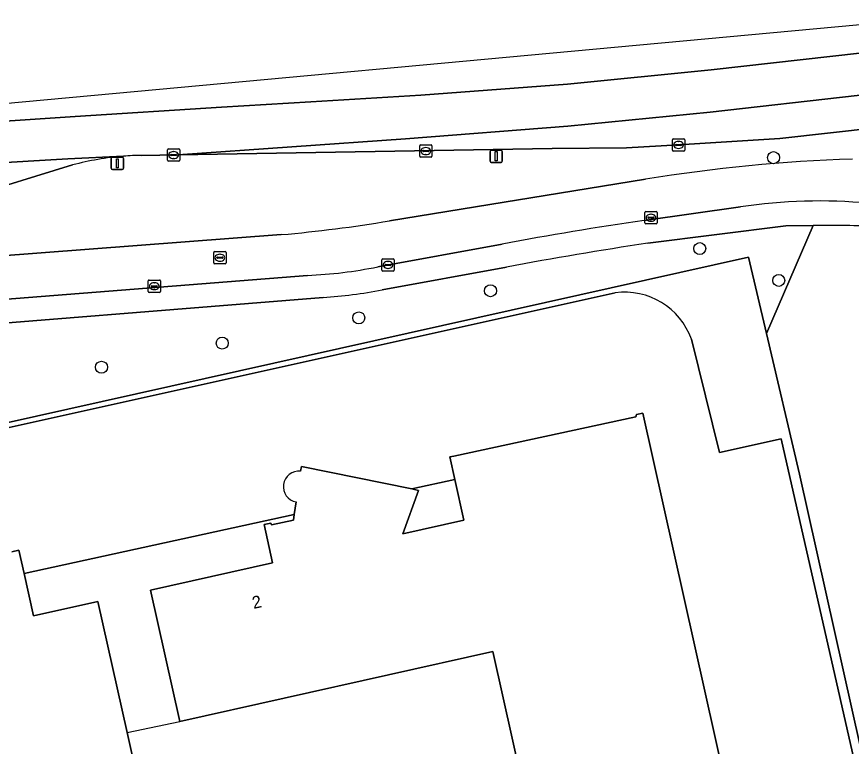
# Model space of a CAD drawing. Extents: x 160806 to 161707, y 383696 to 384148.
# Drawn here: x 161600.9 to 161668.7, y 383939.5 to 383998.7 of the extents above; entities that cross this region are included whole.
import ezdxf

# ---------------------------------------------------------------- set-up
doc = ezdxf.new("R2010")
doc.units = 0
for name, color, linetype in [('IMGEO_Berm_groen', 7, 'Continuous'), ('IMGEO_Boom', 7, 'Continuous'), ('IMGEO_Erf', 7, 'Continuous'), ('IMGEO_Fietspad_gesloten', 7, 'Continuous'), ('IMGEO_Groenvoorziening', 7, 'Continuous'), ('IMGEO_Kolk', 7, 'Continuous'), ('IMGEO_Lichtmast', 7, 'Continuous'), ('IMGEO_Pand', 7, 'Continuous'), ('IMGEO_Pand_nummerreeks', 7, 'Continuous'), ('IMGEO_Pand_overbouw', 7, 'Continuous'), ('IMGEO_Rijbaan_lokaal_gesloten', 7, 'Continuous'), ('IMGEO_Rijbaan_lokaal_open', 7, 'Continuous'), ('IMGEO_Rioolput', 7, 'Continuous'), ('IMGEO_Voetpad_open', 7, 'Continuous')]:
    doc.layers.add(name, color=color, linetype=linetype)

msp = doc.modelspace()

# ---------------------------------------------------------------- linework, layer by layer
at = {"layer": 'IMGEO_Berm_groen'}
for points in [[(161677.945, 383987.193), (161677.53, 383990.518), (161674.805, 383990.17), (161662.914, 383988.857), (161654.688, 383988.327), (161650.451, 383988.1), (161644.412, 383988.028), (161614.008, 383987.53), (161611.005, 383987.481)], [(161605.415, 383986.699), (161596.778, 383984.065)], [(161631.18, 383982.155), (161652.014, 383985.545)], [(161573.832, 383977.231), (161595.026, 383978.975), (161622.388, 383981.04)]]:
    msp.add_lwpolyline(points, dxfattribs=at)
for centre, radius, start, end in [((161611.424, 383964.1), 23.385, 94.59621, 104.88971), ((161611.468, 383963.389), 24.097, 91.10076, 94.56512), ((161673.231, 383854.287), 132.962, 91.89559, 99.18213), ((161612.123, 384097.202), 116.615, 275.04997, 279.40535)]:
    msp.add_arc(centre, radius, start, end, dxfattribs=at)
at = {"layer": 'IMGEO_Boom'}
for centre in [(161662.415, 383987.293), (161656.411, 383979.901), (161662.837, 383977.319), (161639.398, 383976.482), (161628.685, 383974.273), (161617.583, 383972.225), (161607.767, 383970.262)]:
    msp.add_circle(centre, 0.489, dxfattribs=at)
at = {"layer": 'IMGEO_Erf'}
for points in [[(161636.5, 383961.134), (161632.991, 383960.369), (161633.539, 383960.257), (161632.259, 383956.73), (161637.235, 383957.841)], [(161644.472, 383925.298), (161639.592, 383947.168), (161614.126, 383941.485), (161611.745, 383952.152), (161621.668, 383954.367), (161621.004, 383957.486), (161621.542, 383957.601), (161621.576, 383957.444), (161623.373, 383957.849), (161623.44, 383958.286), (161601.474, 383953.495), (161602.237, 383950.074), (161607.463, 383951.24), (161609.842, 383940.58), (161619.744, 383896.206), (161623.702, 383897.085), (161625.243, 383890.144), (161628.445, 383890.854), (161643.242, 383894.237), (161641.714, 383901.083), (161637.993, 383917.886), (161620.336, 383913.947), (161619.068, 383919.629)]]:
    msp.add_lwpolyline(points, close=True, dxfattribs=at)
at = {"layer": 'IMGEO_Fietspad_gesloten'}
for points in [[(161652.014, 383985.545), (161631.18, 383982.155)], [(161651.888, 383982.19), (161659.723, 383983.292)], [(161622.388, 383981.04), (161595.026, 383978.975), (161573.832, 383977.231)], [(161630.223, 383978.423), (161640.346, 383980.265)], [(161572.575, 383973.622), (161624.515, 383977.73)]]:
    msp.add_lwpolyline(points, dxfattribs=at)
for centre, radius, start, end in [((161673.231, 383854.287), 132.962, 91.89559, 99.18213), ((161666.153, 383940.741), 43.034, 84.64049, 98.59353), ((161612.123, 384097.202), 116.615, 275.04997, 279.40535), ((161690.597, 383714.53), 270.445, 98.22915, 100.70838), ((161623.202, 384012.399), 34.694, 272.16899, 281.67565)]:
    msp.add_arc(centre, radius, start, end, dxfattribs=at)
at = {"layer": 'IMGEO_Groenvoorziening'}
for points in [[(161660.383, 383979.219), (161661.841, 383973.012), (161665.644, 383981.781), (161663.406, 383981.756), (161652.185, 383980.337)], [(161665.644, 383981.781), (161661.841, 383973.012), (161664.529, 383961.571), (161680.134, 383891.651), (161686.383, 383892.722), (161685.822, 383894.498), (161682.229, 383908.951), (161674.293, 383954.013)], [(161655.739, 383972.541), (161658.016, 383963.339), (161663.04, 383964.457), (161672.626, 383922.253), (161679.423, 383891.492), (161680.134, 383891.651), (161664.529, 383961.571), (161661.841, 383973.012), (161660.383, 383979.219), (161591.289, 383963.808), (161590.712, 383972.073), (161590.074, 383971.928), (161589.067, 383971.699), (161588.861, 383971.653), (161574, 383968.274), (161583.645, 383961.688), (161649.545, 383976.321)], [(161625.778, 383975.932), (161590, 383973.07), (161590.074, 383971.928), (161590.712, 383972.073), (161591.289, 383963.808), (161660.383, 383979.219)], [(161640.693, 383978.402), (161630.578, 383976.553)]]:
    msp.add_lwpolyline(points, dxfattribs=at)
for centre, radius, start, end in [((161666.337, 383815.401), 166.382, 88.4177, 90.23856), ((161697.464, 383676.332), 307.358, 98.47142, 100.64397), ((161623.313, 384013.845), 37.993, 273.7197, 281.02369), ((161650.284, 383970.567), 5.801, 19.89167, 97.31957)]:
    msp.add_arc(centre, radius, start, end, dxfattribs=at)
at = {"layer": 'IMGEO_Kolk'}
for p, q in [((161654.187, 383987.899), (161654.187, 383988.751)), ((161654.262, 383988.825), (161655.114, 383988.825)), ((161654.675, 383988.605), (161654.7, 383988.605)), ((161655.188, 383988.751), (161655.188, 383987.899)), ((161613.127, 383987.079), (161613.127, 383987.931)), ((161613.202, 383988.005), (161614.054, 383988.005)), ((161614.128, 383987.931), (161614.128, 383987.079)), ((161633.638, 383987.404), (161633.638, 383988.256)), ((161633.713, 383988.33), (161634.565, 383988.33)), ((161633.94, 383987.873), (161634.338, 383987.873)), ((161634.126, 383988.11), (161634.151, 383988.11)), ((161634.639, 383988.256), (161634.639, 383987.404)), ((161654.446, 383988.319), (161654.446, 383988.331)), ((161654.884, 383988.282), (161654.486, 383988.282)), ((161654.489, 383988.368), (161654.887, 383988.368)), ((161654.698, 383988.045), (161654.673, 383988.045)), ((161654.93, 383988.331), (161654.93, 383988.319)), ((161613.386, 383987.499), (161613.386, 383987.511)), ((161613.824, 383987.462), (161613.426, 383987.462)), ((161613.429, 383987.548), (161613.827, 383987.548)), ((161613.638, 383987.225), (161613.613, 383987.225)), ((161613.615, 383987.785), (161613.64, 383987.785)), ((161613.87, 383987.511), (161613.87, 383987.499)), ((161634.565, 383987.33), (161633.713, 383987.33)), ((161633.897, 383987.824), (161633.897, 383987.836)), ((161634.335, 383987.787), (161633.937, 383987.787)), ((161634.149, 383987.55), (161634.124, 383987.55)), ((161634.381, 383987.836), (161634.381, 383987.824)), ((161655.114, 383987.825), (161654.262, 383987.825)), ((161614.054, 383987.005), (161613.202, 383987.005)), ((161651.948, 383981.987), (161651.948, 383982.839)), ((161652.023, 383982.913), (161652.875, 383982.913)), ((161652.25, 383982.456), (161652.648, 383982.456)), ((161652.436, 383982.693), (161652.461, 383982.693)), ((161652.949, 383982.839), (161652.949, 383981.987)), ((161652.875, 383981.913), (161652.023, 383981.913)), ((161652.207, 383982.407), (161652.207, 383982.419)), ((161652.645, 383982.37), (161652.247, 383982.37)), ((161652.459, 383982.133), (161652.434, 383982.133)), ((161652.691, 383982.419), (161652.691, 383982.407)), ((161630.635, 383979.076), (161631.487, 383979.076)), ((161630.56, 383978.15), (161630.56, 383979.002)), ((161630.819, 383978.57), (161630.819, 383978.582)), ((161631.257, 383978.533), (161630.859, 383978.533)), ((161630.862, 383978.619), (161631.26, 383978.619)), ((161631.048, 383978.856), (161631.073, 383978.856)), ((161631.303, 383978.582), (161631.303, 383978.57)), ((161631.561, 383979.002), (161631.561, 383978.15)), ((161631.487, 383978.076), (161630.635, 383978.076)), ((161631.071, 383978.296), (161631.046, 383978.296)), ((161611.562, 383976.422), (161611.562, 383977.274)), ((161611.637, 383977.348), (161612.489, 383977.348)), ((161612.05, 383977.128), (161612.075, 383977.128)), ((161612.563, 383977.274), (161612.563, 383976.422)), ((161612.489, 383976.348), (161611.637, 383976.348)), ((161611.821, 383976.842), (161611.821, 383976.854)), ((161612.259, 383976.805), (161611.861, 383976.805)), ((161611.864, 383976.891), (161612.262, 383976.891)), ((161612.073, 383976.568), (161612.048, 383976.568)), ((161612.305, 383976.854), (161612.305, 383976.842))]:
    msp.add_line(p, q, dxfattribs=at)
for points in [[(161654.187, 383987.899), (161654.187, 383988.751)], [(161654.262, 383988.825), (161655.114, 383988.825)], [(161655.188, 383988.751), (161655.188, 383987.899)], [(161613.127, 383987.079), (161613.127, 383987.931)], [(161613.202, 383988.005), (161614.054, 383988.005)], [(161614.128, 383987.931), (161614.128, 383987.079)], [(161633.638, 383987.404), (161633.638, 383988.256)], [(161633.713, 383988.33), (161634.565, 383988.33)], [(161634.639, 383988.256), (161634.639, 383987.404)], [(161634.565, 383987.33), (161633.713, 383987.33)], [(161655.114, 383987.825), (161654.262, 383987.825)], [(161614.054, 383987.005), (161613.202, 383987.005)], [(161651.948, 383981.987), (161651.948, 383982.839)], [(161652.023, 383982.913), (161652.875, 383982.913)], [(161652.949, 383982.839), (161652.949, 383981.987)], [(161652.875, 383981.913), (161652.023, 383981.913)], [(161630.635, 383979.076), (161631.487, 383979.076)], [(161630.56, 383978.15), (161630.56, 383979.002)], [(161631.561, 383979.002), (161631.561, 383978.15)], [(161631.487, 383978.076), (161630.635, 383978.076)], [(161611.562, 383976.422), (161611.562, 383977.274)], [(161611.637, 383977.348), (161612.489, 383977.348)], [(161612.563, 383977.274), (161612.563, 383976.422)], [(161612.489, 383976.348), (161611.637, 383976.348)]]:
    msp.add_lwpolyline(points, dxfattribs=at)
for centre, radius, start, end in [((161654.264, 383988.749), 0.0765, 91.55205, 178.44795), ((161654.264, 383988.749), 0.0765, 91.55205, 178.44795), ((161655.112, 383988.749), 0.0765, 1.55205, 88.44795), ((161655.112, 383988.749), 0.0765, 1.55205, 88.44795), ((161613.204, 383987.929), 0.0765, 91.55205, 178.44795), ((161613.204, 383987.929), 0.0765, 91.55205, 178.44795), ((161614.052, 383987.929), 0.0765, 1.55205, 88.44795), ((161614.052, 383987.929), 0.0765, 1.55205, 88.44795), ((161633.715, 383988.254), 0.0765, 91.55205, 178.44795), ((161633.715, 383988.254), 0.0765, 91.55205, 178.44795), ((161633.937, 383987.833), 0.0403, 85.87752, 175.75265), ((161634.342, 383987.835), 0.0386, 1.73085, 96.63898), ((161634.563, 383988.254), 0.0765, 1.55205, 88.44795), ((161634.563, 383988.254), 0.0765, 1.55205, 88.44795), ((161654.264, 383987.901), 0.0765, 181.55205, 268.44795), ((161654.264, 383987.901), 0.0765, 181.55205, 268.44795), ((161654.486, 383988.328), 0.0403, 85.87752, 175.75265), ((161654.483, 383988.318), 0.0366, 178.93798, 274.71019), ((161654.887, 383988.325), 0.043, 264.86636, 352.45326), ((161654.891, 383988.33), 0.0386, 1.73085, 96.63898), ((161655.112, 383987.901), 0.0765, 271.55205, 358.44795), ((161655.112, 383987.901), 0.0765, 271.55205, 358.44795), ((161613.426, 383987.508), 0.0403, 85.87752, 175.75265), ((161613.423, 383987.498), 0.0366, 178.93798, 274.71019), ((161613.827, 383987.505), 0.043, 264.86636, 352.45326), ((161613.831, 383987.51), 0.0386, 1.73085, 96.63898), ((161633.715, 383987.406), 0.0765, 181.55205, 268.44795), ((161633.715, 383987.406), 0.0765, 181.55205, 268.44795), ((161633.934, 383987.823), 0.0366, 178.93798, 274.71019), ((161634.338, 383987.83), 0.043, 264.86636, 352.45326), ((161634.563, 383987.406), 0.0765, 271.55205, 358.44795), ((161634.563, 383987.406), 0.0765, 271.55205, 358.44795), ((161613.204, 383987.081), 0.0765, 181.55205, 268.44795), ((161613.204, 383987.081), 0.0765, 181.55205, 268.44795), ((161614.052, 383987.081), 0.0765, 271.55205, 358.44795), ((161614.052, 383987.081), 0.0765, 271.55205, 358.44795), ((161652.025, 383982.837), 0.0765, 91.55205, 178.44795), ((161652.025, 383982.837), 0.0765, 91.55205, 178.44795), ((161652.247, 383982.416), 0.0403, 85.87752, 175.75265), ((161652.652, 383982.418), 0.0386, 1.73085, 96.63898), ((161652.873, 383982.837), 0.0765, 1.55205, 88.44795), ((161652.873, 383982.837), 0.0765, 1.55205, 88.44795), ((161652.025, 383981.989), 0.0765, 181.55205, 268.44795), ((161652.025, 383981.989), 0.0765, 181.55205, 268.44795), ((161652.244, 383982.406), 0.0366, 178.93798, 274.71019), ((161652.648, 383982.413), 0.043, 264.86636, 352.45326), ((161652.873, 383981.989), 0.0765, 271.55205, 358.44795), ((161652.873, 383981.989), 0.0765, 271.55205, 358.44795), ((161630.637, 383979), 0.0765, 91.55205, 178.44795), ((161630.637, 383979), 0.0765, 91.55205, 178.44795), ((161631.485, 383979), 0.0765, 1.55205, 88.44795), ((161631.485, 383979), 0.0765, 1.55205, 88.44795), ((161630.859, 383978.579), 0.0403, 85.87752, 175.75265), ((161630.856, 383978.569), 0.0366, 178.93798, 274.71019), ((161631.26, 383978.576), 0.043, 264.86636, 352.45326), ((161631.264, 383978.581), 0.0386, 1.73085, 96.63898), ((161630.637, 383978.152), 0.0765, 181.55205, 268.44795), ((161630.637, 383978.152), 0.0765, 181.55205, 268.44795), ((161631.485, 383978.152), 0.0765, 271.55205, 358.44795), ((161631.485, 383978.152), 0.0765, 271.55205, 358.44795), ((161611.639, 383977.272), 0.0765, 91.55205, 178.44795), ((161611.639, 383977.272), 0.0765, 91.55205, 178.44795), ((161612.487, 383977.272), 0.0765, 1.55205, 88.44795), ((161612.487, 383977.272), 0.0765, 1.55205, 88.44795), ((161611.639, 383976.424), 0.0765, 181.55205, 268.44795), ((161611.639, 383976.424), 0.0765, 181.55205, 268.44795), ((161611.861, 383976.851), 0.0403, 85.87752, 175.75265), ((161611.858, 383976.841), 0.0366, 178.93798, 274.71019), ((161612.262, 383976.848), 0.043, 264.86636, 352.45326), ((161612.266, 383976.853), 0.0386, 1.73085, 96.63898), ((161612.487, 383976.424), 0.0765, 271.55205, 358.44795), ((161612.487, 383976.424), 0.0765, 271.55205, 358.44795)]:
    msp.add_arc(centre, radius, start, end, dxfattribs=at)
for centre, major_axis, ratio, start_param, end_param in [((161654.674, 383988.325), (-0.387, 0.002), 0.722429, 4.712389, 7.853982), ((161654.699, 383988.325), (-0.39, 0.002), 0.717154, 1.570796, 4.712389), ((161634.125, 383987.83), (-0.387, 0.002), 0.722429, 4.712389, 7.853982), ((161634.15, 383987.83), (-0.39, 0.002), 0.717154, 1.570796, 4.712389), ((161613.614, 383987.505), (-0.387, 0.002), 0.722429, 4.712389, 7.853982), ((161613.639, 383987.505), (-0.39, 0.002), 0.717154, 1.570796, 4.712389), ((161652.435, 383982.413), (-0.387, 0.002), 0.722429, 4.712389, 7.853982), ((161652.46, 383982.413), (-0.39, 0.002), 0.717154, 1.570796, 4.712389), ((161631.047, 383978.576), (-0.387, 0.002), 0.722429, 4.712389, 7.853982), ((161631.072, 383978.576), (-0.39, 0.002), 0.717154, 1.570796, 4.712389), ((161612.049, 383976.848), (-0.387, 0.002), 0.722429, 4.712389, 7.853982), ((161612.074, 383976.848), (-0.39, 0.002), 0.717154, 1.570796, 4.712389)]:
    msp.add_ellipse(centre, major_axis=major_axis, ratio=ratio, start_param=start_param, end_param=end_param, dxfattribs=at)
at = {"layer": 'IMGEO_Lichtmast'}
for p, q in [((161639.462, 383987.907), (161640.252, 383987.907)), ((161640.252, 383987.907), (161639.462, 383987.907)), ((161608.56, 383986.432), (161608.56, 383987.232)), ((161608.56, 383987.232), (161608.56, 383986.432)), ((161608.66, 383987.332), (161609.45, 383987.332)), ((161609.45, 383987.332), (161608.66, 383987.332)), ((161609.55, 383987.232), (161609.55, 383986.432)), ((161609.55, 383986.432), (161609.55, 383987.232)), ((161639.362, 383987.007), (161639.362, 383987.807)), ((161639.362, 383987.807), (161639.362, 383987.007)), ((161640.352, 383987.807), (161640.352, 383987.007)), ((161640.352, 383987.007), (161640.352, 383987.807)), ((161640.252, 383986.907), (161639.462, 383986.907)), ((161639.462, 383986.907), (161640.252, 383986.907)), ((161609.45, 383986.332), (161608.66, 383986.332)), ((161608.66, 383986.332), (161609.45, 383986.332))]:
    msp.add_line(p, q, dxfattribs=at)
for points in [[(161608.98, 383987.207), (161609.13, 383987.207), (161609.13, 383986.457), (161608.98, 383986.457), (161608.98, 383987.207)], [(161639.782, 383987.782), (161639.932, 383987.782), (161639.932, 383987.032), (161639.782, 383987.032), (161639.782, 383987.782)]]:
    msp.add_lwpolyline(points, dxfattribs=at)
for centre, start, end in [((161639.462, 383987.807), 90, 180), ((161639.462, 383987.807), 90, 180), ((161640.252, 383987.807), 0, 90), ((161640.252, 383987.807), 360, 90), ((161608.66, 383987.232), 90, 180), ((161608.66, 383987.232), 90, 180), ((161609.45, 383987.232), 0, 90), ((161609.45, 383987.232), 360, 90), ((161639.462, 383987.007), 180, 270), ((161639.462, 383987.007), 180, 270), ((161640.252, 383987.007), 270, 0), ((161640.252, 383987.007), 270, 0), ((161608.66, 383986.432), 180, 270), ((161608.66, 383986.432), 180, 270), ((161609.45, 383986.432), 270, 0), ((161609.45, 383986.432), 270, 0)]:
    msp.add_arc(centre, 0.1, start, end, dxfattribs=at)
at = {"layer": 'IMGEO_Pand'}
for points in [[(161623.195, 383880.838), (161668.642, 383890.98), (161651.781, 383966.534), (161651.275, 383966.421), (161651.22, 383966.246), (161636.41, 383963.042), (161636.09, 383962.971), (161636.5, 383961.134), (161637.235, 383957.841), (161632.259, 383956.73), (161633.539, 383960.257), (161632.991, 383960.369), (161624.02, 383962.196), (161623.949, 383961.808)], [(161623.6, 383959.326), (161623.44, 383958.286), (161623.373, 383957.849), (161621.576, 383957.444), (161621.542, 383957.601), (161621.004, 383957.486), (161621.668, 383954.367), (161611.745, 383952.152), (161614.126, 383941.485), (161639.592, 383947.168), (161644.472, 383925.298), (161619.068, 383919.629), (161620.336, 383913.947), (161637.993, 383917.886), (161641.714, 383901.083), (161643.242, 383894.237), (161628.445, 383890.854), (161625.243, 383890.144), (161623.702, 383897.085), (161619.744, 383896.206), (161609.842, 383940.58)], [(161609.842, 383940.58), (161607.463, 383951.24), (161602.237, 383950.074), (161601.474, 383953.495), (161601.049, 383955.399), (161600.463, 383955.268)]]:
    msp.add_lwpolyline(points, dxfattribs=at)
msp.add_arc((161623.806, 383960.563), 1.254, 83.46938, 260.52258, dxfattribs=at)
at = {"layer": 'IMGEO_Pand_overbouw'}
for points in [[(161636.5, 383961.134), (161632.991, 383960.369), (161633.539, 383960.257), (161632.259, 383956.73), (161637.235, 383957.841)], [(161621.668, 383954.367), (161621.004, 383957.486), (161621.542, 383957.601), (161621.576, 383957.444), (161623.373, 383957.849), (161623.44, 383958.286), (161601.474, 383953.495), (161602.237, 383950.074), (161607.463, 383951.24), (161609.842, 383940.58), (161614.126, 383941.485), (161611.745, 383952.152)]]:
    msp.add_lwpolyline(points, close=True, dxfattribs=at)
at = {"layer": 'IMGEO_Rijbaan_lokaal_gesloten'}
for points in [[(161543.69, 383984.477), (161543.895, 383983.402), (161553.591, 383985.048), (161573.495, 383987.841), (161581.516, 383988.752), (161589.522, 383989.509), (161597.462, 383990.091), (161605.635, 383990.651), (161617.53, 383991.391), (161624.775, 383991.843), (161633.722, 383992.378), (161645.647, 383993.275), (161657.351, 383994.439), (161669.645, 383995.823), (161676.771, 383996.611), (161676.504, 383998.747), (161581.907, 383990.015), (161543.69, 383984.477)], [(161657.249, 383990.978), (161669.205, 383992.339), (161677.19, 383993.249), (161676.771, 383996.611), (161669.645, 383995.823), (161657.351, 383994.439), (161645.647, 383993.275), (161633.722, 383992.378), (161624.775, 383991.843), (161617.53, 383991.391), (161605.635, 383990.651), (161597.462, 383990.091)], [(161611.005, 383987.481), (161614.008, 383987.53), (161632.485, 383988.83), (161645.674, 383989.845), (161657.249, 383990.978)], [(161609.55, 383987.409), (161605.034, 383987.21), (161598.112, 383986.804), (161590.116, 383986.195), (161582.115, 383985.453), (161572.974, 383984.425), (161562.702, 383982.989), (161558.682, 383982.396), (161552.732, 383981.479), (161544.527, 383980.089), (161545.132, 383976.916), (161552.512, 383978.243)], [(161598.112, 383986.804), (161605.034, 383987.21), (161609.55, 383987.409)], [(161596.778, 383984.065), (161605.415, 383986.699)]]:
    msp.add_lwpolyline(points, dxfattribs=at)
msp.add_lwpolyline([(161674.805, 383990.17), (161677.53, 383990.518), (161677.19, 383993.249), (161669.205, 383992.339), (161657.249, 383990.978), (161645.674, 383989.845), (161632.485, 383988.83), (161614.008, 383987.53), (161644.412, 383988.028), (161650.451, 383988.1), (161654.688, 383988.327), (161662.914, 383988.857)], close=True, dxfattribs=at)
for centre, radius, start, end in [((161611.424, 383964.1), 23.385, 94.59621, 104.88971), ((161611.468, 383963.389), 24.097, 91.10076, 94.56512)]:
    msp.add_arc(centre, radius, start, end, dxfattribs=at)
at = {"layer": 'IMGEO_Rijbaan_lokaal_open'}
for points in [[(161649.545, 383976.321), (161583.645, 383961.688), (161580.704, 383961.035), (161568.451, 383958.314), (161565.319, 383957.39), (161570.493, 383933.267), (161571.202, 383933.39), (161570.859, 383934.929), (161571.24, 383935.014), (161579.168, 383899.405), (161585.026, 383900.733), (161577.095, 383936.329), (161577.476, 383936.414), (161579.234, 383928.526), (161585.492, 383900.439), (161578.873, 383898.938), (161578.797, 383899.278), (161577.815, 383899.062), (161582.551, 383877.576)], [(161663.04, 383964.457), (161658.016, 383963.339), (161655.739, 383972.541)], [(161623.949, 383961.808), (161624.02, 383962.196), (161632.991, 383960.369), (161636.5, 383961.134), (161636.09, 383962.971), (161636.41, 383963.042), (161651.22, 383966.246), (161651.275, 383966.421), (161651.781, 383966.534), (161668.642, 383890.98)], [(161606.306, 383872.021), (161675.408, 383887.573), (161674.766, 383890.452), (161679.423, 383891.492), (161672.626, 383922.253), (161663.04, 383964.457)], [(161600.463, 383955.268), (161601.049, 383955.399), (161601.474, 383953.495), (161623.44, 383958.286), (161623.6, 383959.326)]]:
    msp.add_lwpolyline(points, dxfattribs=at)
for centre, radius, start, end in [((161650.284, 383970.567), 5.801, 19.89167, 97.31957), ((161623.806, 383960.563), 1.254, 83.46938, 260.52258)]:
    msp.add_arc(centre, radius, start, end, dxfattribs=at)
at = {"layer": 'IMGEO_Rioolput'}
for p, q in [((161616.89, 383978.739), (161616.89, 383979.591)), ((161616.965, 383979.665), (161617.817, 383979.665)), ((161617.149, 383979.159), (161617.149, 383979.171)), ((161617.587, 383979.122), (161617.189, 383979.122)), ((161617.192, 383979.208), (161617.59, 383979.208)), ((161617.378, 383979.445), (161617.403, 383979.445)), ((161617.633, 383979.171), (161617.633, 383979.159)), ((161617.891, 383979.591), (161617.891, 383978.739)), ((161617.817, 383978.665), (161616.965, 383978.665)), ((161617.401, 383978.885), (161617.376, 383978.885))]:
    msp.add_line(p, q, dxfattribs=at)
for points in [[(161616.89, 383978.739), (161616.89, 383979.591)], [(161616.965, 383979.665), (161617.817, 383979.665)], [(161617.891, 383979.591), (161617.891, 383978.739)], [(161617.817, 383978.665), (161616.965, 383978.665)]]:
    msp.add_lwpolyline(points, dxfattribs=at)
for centre, radius, start, end in [((161616.967, 383979.589), 0.0765, 91.55205, 178.44795), ((161616.967, 383979.589), 0.0765, 91.55205, 178.44795), ((161617.189, 383979.168), 0.0403, 85.87752, 175.75265), ((161617.186, 383979.158), 0.0366, 178.93798, 274.71019), ((161617.59, 383979.165), 0.043, 264.86636, 352.45326), ((161617.594, 383979.17), 0.0386, 1.73085, 96.63898), ((161617.815, 383979.589), 0.0765, 1.55205, 88.44795), ((161617.815, 383979.589), 0.0765, 1.55205, 88.44795), ((161616.967, 383978.741), 0.0765, 181.55205, 268.44795), ((161616.967, 383978.741), 0.0765, 181.55205, 268.44795), ((161617.815, 383978.741), 0.0765, 271.55205, 358.44795), ((161617.815, 383978.741), 0.0765, 271.55205, 358.44795)]:
    msp.add_arc(centre, radius, start, end, dxfattribs=at)
for centre, major_axis, ratio, start_param, end_param in [((161617.377, 383979.165), (-0.387, 0.002), 0.722429, 4.712389, 7.853982), ((161617.402, 383979.165), (-0.39, 0.002), 0.717154, 1.570796, 4.712389)]:
    msp.add_ellipse(centre, major_axis=major_axis, ratio=ratio, start_param=start_param, end_param=end_param, dxfattribs=at)
at = {"layer": 'IMGEO_Voetpad_open'}
for points in [[(161659.723, 383983.292), (161651.888, 383982.19)], [(161652.185, 383980.337), (161663.406, 383981.756), (161665.644, 383981.781)], [(161640.346, 383980.265), (161630.223, 383978.423)], [(161630.578, 383976.553), (161640.693, 383978.402)], [(161624.515, 383977.73), (161572.575, 383973.622)], [(161572.229, 383973.164), (161572.407, 383971.679), (161588.932, 383973.007), (161590, 383973.07), (161625.778, 383975.932)]]:
    msp.add_lwpolyline(points, dxfattribs=at)
for centre, radius, start, end in [((161666.153, 383940.741), 43.034, 84.64049, 98.59353), ((161690.597, 383714.53), 270.445, 98.22915, 100.70838), ((161666.337, 383815.401), 166.382, 88.4177, 90.23856), ((161697.464, 383676.332), 307.358, 98.47142, 100.64397), ((161623.202, 384012.399), 34.694, 272.16899, 281.67565), ((161623.313, 384013.845), 37.993, 273.7197, 281.02369)]:
    msp.add_arc(centre, radius, start, end, dxfattribs=at)

# ---------------------------------------------------------------- texts
at = {"layer": 'IMGEO_Pand_nummerreeks'}
msp.add_text('2', height=1, rotation=12.16962, dxfattribs=at).set_placement((161620.129, 383950.619))

doc.saveas('drawing.dxf')
